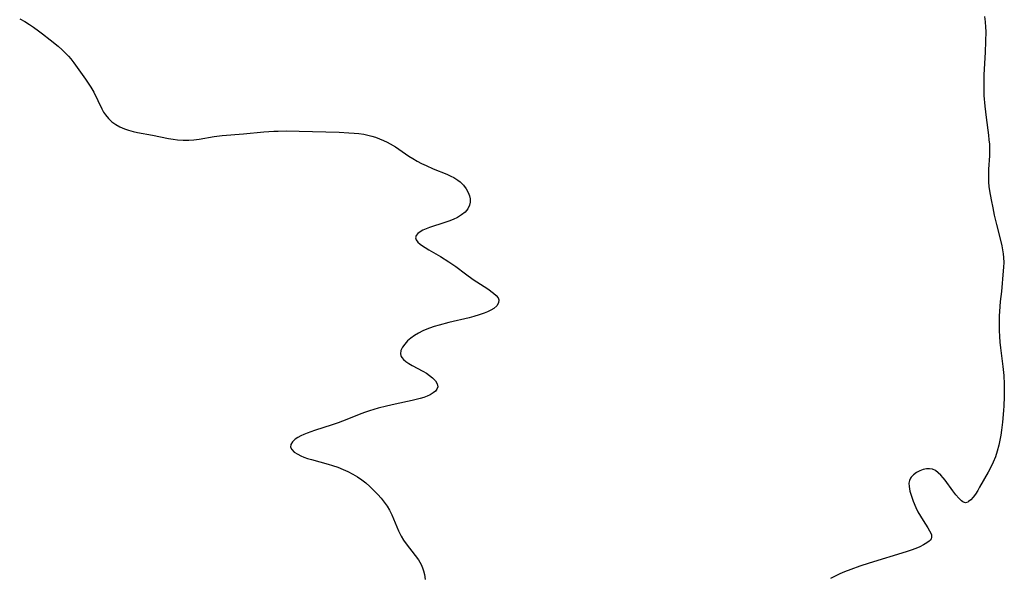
# Model space of a CAD drawing. Header units: metres. Extents: x 1073367 to 1082519, y 1569854 to 1574957.
# Tile 483 of 656: x 1078744 to 1079071, y 1572751 to 1572936. Entities that reach past the tile are written whole.
import ezdxf

# ---------------------------------------------------------------- set-up
doc = ezdxf.new("R2010")
doc.units = ezdxf.units.M
doc.layers.add('CGG_CurvaNivelLidar_v1', color=253, linetype='Continuous', lineweight=30)

msp = doc.modelspace()

# ---------------------------------------------------------------- linework, layer by layer
at = {"layer": 'CGG_CurvaNivelLidar_v1'}
for p, q in [((1078744.0561, 1572936.2174, 71.5), (1078745.7202, 1572935.3293, 71.5)), ((1078745.7202, 1572935.3293, 71.5), (1078747.3431, 1572934.369, 71.5)), ((1079064.8225, 1572937.0181, 72), (1079064.9964, 1572935.2703, 72)), ((1079064.9964, 1572935.2703, 72), (1079065.1158, 1572933.5212, 72)), ((1078747.3431, 1572934.369, 71.5), (1078748.6484, 1572933.5261, 71.5)), ((1078748.6484, 1572933.5261, 71.5), (1078750.3464, 1572932.3245, 71.5)), ((1078750.3464, 1572932.3245, 71.5), (1078751.6548, 1572931.3382, 71.5)), ((1079065.1158, 1572933.5212, 72), (1079065.1669, 1572932.0129, 72)), ((1079065.1669, 1572932.0129, 72), (1079065.142, 1572928.7014, 72)), ((1078751.6548, 1572931.3382, 71.5), (1078754.2307, 1572929.311, 71.5)), ((1078754.2307, 1572929.311, 71.5), (1078756.8951, 1572927.1352, 71.5)), ((1079065.142, 1572928.7014, 72), (1079064.9961, 1572925.2082, 72)), ((1078756.8951, 1572927.1352, 71.5), (1078758.1772, 1572926.0043, 71.5)), ((1078758.1772, 1572926.0043, 71.5), (1078758.8897, 1572925.3305, 71.5)), ((1078758.8897, 1572925.3305, 71.5), (1078760.3306, 1572923.8245, 71.5)), ((1078760.3306, 1572923.8245, 71.5), (1078761.0467, 1572922.9842, 71.5)), ((1078761.0467, 1572922.9842, 71.5), (1078762.0821, 1572921.6419, 71.5)), ((1079064.9961, 1572925.2082, 72), (1079064.5797, 1572917.6594, 72)), ((1078762.0821, 1572921.6419, 71.5), (1078765.9263, 1572916.2106, 71.5)), ((1078765.9263, 1572916.2106, 71.5), (1078766.8449, 1572914.8789, 71.5)), ((1079064.5797, 1572917.6594, 72), (1079064.5034, 1572914.8902, 72)), ((1078766.8449, 1572914.8789, 71.5), (1078767.7157, 1572913.5341, 71.5)), ((1078767.7157, 1572913.5341, 71.5), (1078768.6468, 1572911.9046, 71.5)), ((1079064.5034, 1572914.8902, 72), (1079064.5054, 1572913.5068, 72)), ((1079064.5054, 1572913.5068, 72), (1079064.6054, 1572910.772, 72)), ((1078768.6468, 1572911.9046, 71.5), (1078771.3454, 1572906.3164, 71.5)), ((1079064.6054, 1572910.772, 72), (1079064.8907, 1572907.2378, 72)), ((1078771.3454, 1572906.3164, 71.5), (1078771.9039, 1572905.3121, 71.5)), ((1079064.8907, 1572907.2378, 72), (1079065.3031, 1572903.5329, 72)), ((1078771.9039, 1572905.3121, 71.5), (1078772.5247, 1572904.3618, 71.5)), ((1078772.5247, 1572904.3618, 71.5), (1078773.5342, 1572903.1514, 71.5)), ((1078773.5342, 1572903.1514, 71.5), (1078774.6967, 1572902.0752, 71.5)), ((1079065.3031, 1572903.5329, 72), (1079066.0948, 1572897.5987, 72)), ((1078774.6967, 1572902.0752, 71.5), (1078775.9905, 1572901.1362, 71.5)), ((1078775.9905, 1572901.1362, 71.5), (1078777.3766, 1572900.3541, 71.5)), ((1078777.3766, 1572900.3541, 71.5), (1078778.8561, 1572899.7127, 71.5)), ((1078778.8561, 1572899.7127, 71.5), (1078780.2742, 1572899.2467, 71.5)), ((1078780.2742, 1572899.2467, 71.5), (1078781.7412, 1572898.8684, 71.5)), ((1078781.7412, 1572898.8684, 71.5), (1078783.2428, 1572898.5494, 71.5)), ((1078783.2428, 1572898.5494, 71.5), (1078788.2205, 1572897.6479, 71.5)), ((1078788.2205, 1572897.6479, 71.5), (1078793.5332, 1572896.5581, 71.5)), ((1078793.5332, 1572896.5581, 71.5), (1078795.048, 1572896.2789, 71.5)), ((1078795.048, 1572896.2789, 71.5), (1078796.561, 1572896.0596, 71.5)), ((1078796.561, 1572896.0596, 71.5), (1078798.4502, 1572895.9159, 71.5)), ((1078798.4502, 1572895.9159, 71.5), (1078800.2683, 1572895.9474, 71.5)), ((1078800.2683, 1572895.9474, 71.5), (1078801.9806, 1572896.092, 71.5)), ((1078801.9806, 1572896.092, 71.5), (1078803.6929, 1572896.316, 71.5)), ((1078803.6929, 1572896.316, 71.5), (1078808.6632, 1572897.1749, 71.5)), ((1078808.6632, 1572897.1749, 71.5), (1078811.4115, 1572897.5042, 71.5)), ((1078811.4115, 1572897.5042, 71.5), (1078818.474, 1572898.0629, 71.5)), ((1078818.474, 1572898.0629, 71.5), (1078825.2361, 1572898.6988, 71.5)), ((1078825.2361, 1572898.6988, 71.5), (1078828.5157, 1572898.9225, 71.5)), ((1078828.5157, 1572898.9225, 71.5), (1078829.965, 1572898.9769, 71.5)), ((1078829.965, 1572898.9769, 71.5), (1078832.8679, 1572899.0105, 71.5)), ((1078832.8679, 1572899.0105, 71.5), (1078837.0051, 1572898.96, 71.5)), ((1078837.0051, 1572898.96, 71.5), (1078850.2025, 1572898.5983, 71.5)), ((1078850.2025, 1572898.5983, 71.5), (1078853.4785, 1572898.4438, 71.5)), ((1078853.4785, 1572898.4438, 71.5), (1078855.2326, 1572898.311, 71.5)), ((1078855.2326, 1572898.311, 71.5), (1078856.8405, 1572898.1384, 71.5)), ((1078856.8405, 1572898.1384, 71.5), (1078858.4322, 1572897.8993, 71.5)), ((1078858.4322, 1572897.8993, 71.5), (1078859.7695, 1572897.6298, 71.5)), ((1078859.7695, 1572897.6298, 71.5), (1078861.0888, 1572897.2964, 71.5)), ((1078861.0888, 1572897.2964, 71.5), (1078862.3869, 1572896.8967, 71.5)), ((1078862.3869, 1572896.8967, 71.5), (1078863.6739, 1572896.4233, 71.5)), ((1078863.6739, 1572896.4233, 71.5), (1078864.9364, 1572895.8875, 71.5)), ((1078864.9364, 1572895.8875, 71.5), (1078866.1746, 1572895.2971, 71.5)), ((1079066.0948, 1572897.5987, 72), (1079066.2653, 1572896.1058, 72)), ((1079066.2653, 1572896.1058, 72), (1079066.3866, 1572894.6135, 72)), ((1078866.1746, 1572895.2971, 71.5), (1078867.1583, 1572894.7823, 71.5)), ((1078867.1583, 1572894.7823, 71.5), (1078868.9306, 1572893.7317, 71.5)), ((1078868.9306, 1572893.7317, 71.5), (1078873.4172, 1572890.6618, 71.5)), ((1079066.3866, 1572894.6135, 72), (1079066.4331, 1572893.4779, 72)), ((1079066.4331, 1572893.4779, 72), (1079066.4347, 1572892.2873, 72)), ((1078873.4172, 1572890.6618, 71.5), (1078874.7189, 1572889.8267, 71.5)), ((1078874.7189, 1572889.8267, 71.5), (1078876.157, 1572888.9927, 71.5)), ((1079066.3819, 1572890.7855, 72), (1079066.1037, 1572886.2754, 72)), ((1079066.4347, 1572892.2873, 72), (1079066.3819, 1572890.7855, 72)), ((1078876.157, 1572888.9927, 71.5), (1078877.635, 1572888.2194, 71.5)), ((1078877.635, 1572888.2194, 71.5), (1078879.1443, 1572887.5009, 71.5)), ((1078879.1443, 1572887.5009, 71.5), (1078881.5534, 1572886.4683, 71.5)), ((1078881.5534, 1572886.4683, 71.5), (1078886.0081, 1572884.6578, 71.5)), ((1079066.1037, 1572886.2754, 72), (1079066.0564, 1572884.8763, 72)), ((1078886.0081, 1572884.6578, 71.5), (1078887.4153, 1572884.0035, 71.5)), ((1078887.4153, 1572884.0035, 71.5), (1078888.3535, 1572883.508, 71.5)), ((1078888.3535, 1572883.508, 71.5), (1078889.6942, 1572882.6658, 71.5)), ((1079066.0564, 1572884.8763, 72), (1079066.0577, 1572883.4762, 72)), ((1079066.0577, 1572883.4762, 72), (1079066.123, 1572882.0272, 72)), ((1078889.6942, 1572882.6658, 71.5), (1078890.4645, 1572882.0686, 71.5)), ((1078890.4645, 1572882.0686, 71.5), (1078891.5409, 1572881.0017, 71.5)), ((1078891.5409, 1572881.0017, 71.5), (1078892.4287, 1572879.824, 71.5)), ((1078892.4287, 1572879.824, 71.5), (1078893.1177, 1572878.5736, 71.5)), ((1079066.123, 1572882.0272, 72), (1079066.2517, 1572880.5802, 72)), ((1079066.2517, 1572880.5802, 72), (1079066.4421, 1572879.112, 72)), ((1078893.1177, 1572878.5736, 71.5), (1078893.5243, 1572877.5012, 71.5)), ((1078893.5243, 1572877.5012, 71.5), (1078893.7637, 1572876.4187, 71.5)), ((1078893.7637, 1572876.4187, 71.5), (1078893.808, 1572875.3561, 71.5)), ((1079066.4421, 1572879.112, 72), (1079066.9493, 1572876.1847, 72)), ((1078893.0278, 1572873.1491, 71.5), (1078892.0962, 1572872.0706, 71.5)), ((1078893.6221, 1572874.3368, 71.5), (1078893.0278, 1572873.1491, 71.5)), ((1078893.808, 1572875.3561, 71.5), (1078893.6221, 1572874.3368, 71.5)), ((1079066.9493, 1572876.1847, 72), (1079067.493, 1572873.5047, 72)), ((1079067.493, 1572873.5047, 72), (1079068.022, 1572871.0711, 72)), ((1078889.5712, 1572870.3125, 71.5), (1078888.1054, 1572869.6158, 71.5)), ((1078890.9008, 1572871.1097, 71.5), (1078889.5712, 1572870.3125, 71.5)), ((1078892.0962, 1572872.0706, 71.5), (1078890.9008, 1572871.1097, 71.5)), ((1079068.022, 1572871.0711, 72), (1079068.7528, 1572867.9707, 72)), ((1078879.1377, 1572866.4871, 71.5), (1078878.0959, 1572866.0224, 71.5)), ((1078880.3209, 1572866.9363, 71.5), (1078879.1377, 1572866.4871, 71.5)), ((1078885.3476, 1572868.5815, 71.5), (1078880.3209, 1572866.9363, 71.5)), ((1078886.7472, 1572869.0751, 71.5), (1078885.3476, 1572868.5815, 71.5)), ((1078888.1054, 1572869.6158, 71.5), (1078886.7472, 1572869.0751, 71.5)), ((1079068.7528, 1572867.9707, 72), (1079070.0337, 1572863.1599, 72)), ((1078875.8401, 1572864.2322, 71.5), (1078875.6371, 1572863.5428, 71.5)), ((1078875.6371, 1572863.5428, 71.5), (1078875.8314, 1572862.8225, 71.5)), ((1078876.3793, 1572864.8968, 71.5), (1078875.8401, 1572864.2322, 71.5)), ((1078877.1898, 1572865.5181, 71.5), (1078876.3793, 1572864.8968, 71.5)), ((1078878.0959, 1572866.0224, 71.5), (1078877.1898, 1572865.5181, 71.5)), ((1079070.0337, 1572863.1599, 72), (1079070.5542, 1572860.8595, 72)), ((1078875.8314, 1572862.8225, 71.5), (1078876.3723, 1572862.0988, 71.5)), ((1078876.3723, 1572862.0988, 71.5), (1078877.1814, 1572861.3759, 71.5)), ((1078877.1814, 1572861.3759, 71.5), (1078877.9405, 1572860.8259, 71.5)), ((1078877.9405, 1572860.8259, 71.5), (1078878.7948, 1572860.2752, 71.5)), ((1078878.7948, 1572860.2752, 71.5), (1078880.0837, 1572859.5117, 71.5)), ((1079070.5542, 1572860.8595, 72), (1079070.786, 1572859.5494, 72)), ((1078880.0837, 1572859.5117, 71.5), (1078883.9337, 1572857.2943, 71.5)), ((1078883.9337, 1572857.2943, 71.5), (1078886.6914, 1572855.5599, 71.5)), ((1079070.786, 1572859.5494, 72), (1079070.9694, 1572858.2336, 72)), ((1079070.9694, 1572858.2336, 72), (1079071.0967, 1572856.9154, 72)), ((1079071.0967, 1572856.9154, 72), (1079071.1639, 1572855.3285, 72)), ((1078886.6914, 1572855.5599, 71.5), (1078888.9847, 1572853.9726, 71.5)), ((1078888.9847, 1572853.9726, 71.5), (1078892.2952, 1572851.4881, 71.5)), ((1079071.1285, 1572853.7503, 72), (1079071.032, 1572852.5411, 72)), ((1079071.1639, 1572855.3285, 72), (1079071.1285, 1572853.7503, 72)), ((1078892.2952, 1572851.4881, 71.5), (1078894.7776, 1572849.6894, 71.5)), ((1079071.032, 1572852.5411, 72), (1079070.3782, 1572845.6628, 72)), ((1078894.7776, 1572849.6894, 71.5), (1078899.6224, 1572846.5046, 71.5)), ((1078899.6224, 1572846.5046, 71.5), (1078901.5651, 1572845.1172, 71.5)), ((1078901.5651, 1572845.1172, 71.5), (1078902.4336, 1572844.3676, 71.5)), ((1078902.4336, 1572844.3676, 71.5), (1078903.0623, 1572843.6172, 71.5)), ((1078903.0623, 1572843.6172, 71.5), (1078903.3701, 1572842.8493, 71.5)), ((1079070.3782, 1572845.6628, 72), (1079070.0123, 1572842.3037, 72)), ((1078902.6266, 1572840.9526, 71.5), (1078901.6429, 1572840.064, 71.5)), ((1078903.2333, 1572841.8992, 71.5), (1078902.6266, 1572840.9526, 71.5)), ((1078903.3701, 1572842.8493, 71.5), (1078903.2333, 1572841.8992, 71.5)), ((1079069.8683, 1572840.7032, 72), (1079069.6762, 1572837.4825, 72)), ((1079070.0123, 1572842.3037, 72), (1079069.8683, 1572840.7032, 72)), ((1078895.0415, 1572837.3722, 71.5), (1078893.4187, 1572836.954, 71.5)), ((1078896.7715, 1572837.8713, 71.5), (1078895.0415, 1572837.3722, 71.5)), ((1078898.4038, 1572838.4259, 71.5), (1078896.7715, 1572837.8713, 71.5)), ((1078899.6046, 1572838.9181, 71.5), (1078898.4038, 1572838.4259, 71.5)), ((1078900.6943, 1572839.4621, 71.5), (1078899.6046, 1572838.9181, 71.5)), ((1078901.6429, 1572840.064, 71.5), (1078900.6943, 1572839.4621, 71.5)), ((1079069.6762, 1572837.4825, 72), (1079069.6228, 1572834.2509, 72)), ((1078881.8639, 1572834.0189, 71.5), (1078880.314, 1572833.4988, 71.5)), ((1078883.4512, 1572834.4912, 71.5), (1078881.8639, 1572834.0189, 71.5)), ((1078886.6919, 1572835.3437, 71.5), (1078883.4512, 1572834.4912, 71.5)), ((1078893.4187, 1572836.954, 71.5), (1078886.6919, 1572835.3437, 71.5)), ((1079069.6228, 1572834.2509, 72), (1079069.6581, 1572832.6997, 72)), ((1078875.3067, 1572831.0266, 71.5), (1078874.0933, 1572830.1523, 71.5)), ((1078876.6259, 1572831.8372, 71.5), (1078875.3067, 1572831.0266, 71.5)), ((1078878.0379, 1572832.5678, 71.5), (1078876.6259, 1572831.8372, 71.5)), ((1078878.8161, 1572832.915, 71.5), (1078878.0379, 1572832.5678, 71.5)), ((1078880.314, 1572833.4988, 71.5), (1078878.8161, 1572832.915, 71.5)), ((1079069.6581, 1572832.6997, 72), (1079069.7558, 1572830.7697, 72)), ((1079069.7558, 1572830.7697, 72), (1079069.9019, 1572828.8413, 72)), ((1078871.2709, 1572827.1608, 71.5), (1078870.787, 1572826.1024, 71.5)), ((1078872.0302, 1572828.2078, 71.5), (1078871.2709, 1572827.1608, 71.5)), ((1078873.007, 1572829.2273, 71.5), (1078872.0302, 1572828.2078, 71.5)), ((1078874.0933, 1572830.1523, 71.5), (1078873.007, 1572829.2273, 71.5)), ((1079069.9019, 1572828.8413, 72), (1079070.0921, 1572826.9174, 72)), ((1078870.787, 1572826.1024, 71.5), (1078870.654, 1572824.9556, 71.5)), ((1078870.654, 1572824.9556, 71.5), (1078870.7479, 1572824.4626, 71.5)), ((1078870.7479, 1572824.4626, 71.5), (1078870.9118, 1572824.0508, 71.5)), ((1078870.9118, 1572824.0508, 71.5), (1078871.1138, 1572823.7078, 71.5)), ((1079070.0921, 1572826.9174, 72), (1079070.8688, 1572820.7875, 72)), ((1078871.1138, 1572823.7078, 71.5), (1078871.6073, 1572823.1162, 71.5)), ((1078871.6073, 1572823.1162, 71.5), (1078872.4436, 1572822.4022, 71.5)), ((1078872.4436, 1572822.4022, 71.5), (1078873.4465, 1572821.7311, 71.5)), ((1078873.4465, 1572821.7311, 71.5), (1078874.5647, 1572821.0863, 71.5)), ((1078874.5647, 1572821.0863, 71.5), (1078878.1038, 1572819.1886, 71.5)), ((1079070.8688, 1572820.7875, 72), (1079071.144, 1572817.8103, 72)), ((1078878.1038, 1572819.1886, 71.5), (1078879.2629, 1572818.4853, 71.5)), ((1078879.2629, 1572818.4853, 71.5), (1078880.3362, 1572817.7432, 71.5)), ((1078880.3362, 1572817.7432, 71.5), (1078881.2855, 1572816.9665, 71.5)), ((1079071.144, 1572817.8103, 72), (1079071.3177, 1572814.8779, 72)), ((1078881.2855, 1572816.9665, 71.5), (1078882.2269, 1572815.9663, 71.5)), ((1078882.2269, 1572815.9663, 71.5), (1078882.8321, 1572814.9583, 71.5)), ((1078882.8321, 1572814.9583, 71.5), (1078882.9985, 1572813.9835, 71.5)), ((1079071.3177, 1572814.8779, 72), (1079071.3568, 1572813.4374, 72)), ((1078879.4936, 1572810.9014, 71.5), (1078878.3684, 1572810.4699, 71.5)), ((1078880.5142, 1572811.3839, 71.5), (1078879.4936, 1572810.9014, 71.5)), ((1078881.4625, 1572811.957, 71.5), (1078880.5142, 1572811.3839, 71.5)), ((1078882.2251, 1572812.5836, 71.5), (1078881.4625, 1572811.957, 71.5)), ((1078882.7562, 1572813.2597, 71.5), (1078882.2251, 1572812.5836, 71.5)), ((1078882.9985, 1572813.9835, 71.5), (1078882.7562, 1572813.2597, 71.5)), ((1079071.3568, 1572813.4374, 72), (1079071.3308, 1572810.6828, 72)), ((1078866.0009, 1572807.6217, 71.5), (1078863.2587, 1572806.9117, 71.5)), ((1078868.8737, 1572808.2533, 71.5), (1078866.0009, 1572807.6217, 71.5)), ((1078874.5738, 1572809.433, 71.5), (1078868.8737, 1572808.2533, 71.5)), ((1078877.1624, 1572810.0883, 71.5), (1078874.5738, 1572809.433, 71.5)), ((1078878.3684, 1572810.4699, 71.5), (1078877.1624, 1572810.0883, 71.5)), ((1079071.2209, 1572807.6483, 72), (1079071.1314, 1572806.1288, 72)), ((1079071.3308, 1572810.6828, 72), (1079071.2209, 1572807.6483, 72)), ((1078856.8966, 1572804.8026, 71.5), (1078852.7536, 1572803.1212, 71.5)), ((1078858.6856, 1572805.4689, 71.5), (1078856.8966, 1572804.8026, 71.5)), ((1078860.3132, 1572806.0195, 71.5), (1078858.6856, 1572805.4689, 71.5)), ((1078863.2587, 1572806.9117, 71.5), (1078860.3132, 1572806.0195, 71.5)), ((1079071.1314, 1572806.1288, 72), (1079070.7777, 1572802.281, 72)), ((1078847.9302, 1572801.3421, 71.5), (1078842.0126, 1572799.4764, 71.5)), ((1078849.9367, 1572802.0394, 71.5), (1078847.9302, 1572801.3421, 71.5)), ((1078852.7536, 1572803.1212, 71.5), (1078849.9367, 1572802.0394, 71.5)), ((1079070.7777, 1572802.281, 72), (1079070.4264, 1572799.5592, 72)), ((1078838.5131, 1572798.1869, 71.5), (1078837.4654, 1572797.6899, 71.5)), ((1078839.6261, 1572798.6419, 71.5), (1078838.5131, 1572798.1869, 71.5)), ((1078842.0126, 1572799.4764, 71.5), (1078839.6261, 1572798.6419, 71.5)), ((1079070.1668, 1572797.9164, 72), (1079069.8662, 1572796.2839, 72)), ((1079070.4264, 1572799.5592, 72), (1079070.1668, 1572797.9164, 72)), ((1078834.2227, 1572794.8615, 71.5), (1078834.0854, 1572793.9943, 71.5)), ((1078834.7834, 1572795.7371, 71.5), (1078834.2227, 1572794.8615, 71.5)), ((1078835.6812, 1572796.5799, 71.5), (1078834.7834, 1572795.7371, 71.5)), ((1078836.5137, 1572797.1544, 71.5), (1078835.6812, 1572796.5799, 71.5)), ((1078837.4654, 1572797.6899, 71.5), (1078836.5137, 1572797.1544, 71.5)), ((1079069.5166, 1572794.6662, 72), (1079068.9722, 1572792.6048, 72)), ((1079069.8662, 1572796.2839, 72), (1079069.5166, 1572794.6662, 72)), ((1078834.0854, 1572793.9943, 71.5), (1078834.4755, 1572793.1248, 71.5)), ((1078834.4755, 1572793.1248, 71.5), (1078835.3181, 1572792.3149, 71.5)), ((1078835.3181, 1572792.3149, 71.5), (1078836.4984, 1572791.5718, 71.5)), ((1078836.4984, 1572791.5718, 71.5), (1078837.4759, 1572791.0976, 71.5)), ((1079068.9722, 1572792.6048, 72), (1079068.3874, 1572790.7858, 72)), ((1078837.4759, 1572791.0976, 71.5), (1078838.5515, 1572790.6604, 71.5)), ((1078838.5515, 1572790.6604, 71.5), (1078839.774, 1572790.2356, 71.5)), ((1078839.774, 1572790.2356, 71.5), (1078841.0617, 1572789.8398, 71.5)), ((1078841.0617, 1572789.8398, 71.5), (1078846.5629, 1572788.3095, 71.5)), ((1078846.5629, 1572788.3095, 71.5), (1078848.0163, 1572787.8673, 71.5)), ((1079067.6996, 1572789.0127, 72), (1079066.8898, 1572787.287, 72)), ((1079068.3874, 1572790.7858, 72), (1079067.6996, 1572789.0127, 72)), ((1078848.0163, 1572787.8673, 71.5), (1078849.8011, 1572787.2618, 71.5)), ((1078849.8011, 1572787.2618, 71.5), (1078851.554, 1572786.5793, 71.5)), ((1078851.554, 1572786.5793, 71.5), (1078853.1863, 1572785.8438, 71.5)), ((1078853.1863, 1572785.8438, 71.5), (1078854.771, 1572785.0278, 71.5)), ((1078854.771, 1572785.0278, 71.5), (1078856.3008, 1572784.1317, 71.5)), ((1079041.1728, 1572784.7872, 72), (1079040.3822, 1572783.9552, 72)), ((1079042.1525, 1572785.4979, 72), (1079041.1728, 1572784.7872, 72)), ((1079043.2565, 1572786.0764, 72), (1079042.1525, 1572785.4979, 72)), ((1079044.4297, 1572786.5037, 72), (1079043.2565, 1572786.0764, 72)), ((1079045.4583, 1572786.7254, 72), (1079044.4297, 1572786.5037, 72)), ((1079046.479, 1572786.7732, 72), (1079045.4583, 1572786.7254, 72)), ((1079047.4702, 1572786.5988, 72), (1079046.479, 1572786.7732, 72)), ((1079048.4384, 1572786.152, 72), (1079047.4702, 1572786.5988, 72)), ((1079049.3623, 1572785.4772, 72), (1079048.4384, 1572786.152, 72)), ((1079050.2508, 1572784.631, 72), (1079049.3623, 1572785.4772, 72)), ((1079050.9816, 1572783.8145, 72), (1079050.2508, 1572784.631, 72)), ((1079066.0021, 1572785.6071, 72), (1079063.1642, 1572780.6092, 72)), ((1079066.8898, 1572787.287, 72), (1079066.0021, 1572785.6071, 72)), ((1078856.3008, 1572784.1317, 71.5), (1078857.765, 1572783.1499, 71.5)), ((1078857.765, 1572783.1499, 71.5), (1078859.095, 1572782.1214, 71.5)), ((1078859.095, 1572782.1214, 71.5), (1078860.4886, 1572780.8981, 71.5)), ((1079039.7932, 1572782.8231, 72), (1079039.6542, 1572781.9517, 72)), ((1079039.6542, 1572781.9517, 72), (1079039.7009, 1572780.8449, 72)), ((1079040.1799, 1572783.6634, 72), (1079039.7932, 1572782.8231, 72)), ((1079040.3822, 1572783.9552, 72), (1079040.1799, 1572783.6634, 72)), ((1079051.6917, 1572782.9325, 72), (1079050.9816, 1572783.8145, 72)), ((1079054.2014, 1572779.4461, 72), (1079051.6917, 1572782.9325, 72)), ((1078860.4886, 1572780.8981, 71.5), (1078861.8142, 1572779.6077, 71.5)), ((1078861.8142, 1572779.6077, 71.5), (1078863.0797, 1572778.2687, 71.5)), ((1078863.0797, 1572778.2687, 71.5), (1078864.1846, 1572777.0107, 71.5)), ((1079039.7009, 1572780.8449, 72), (1079039.987, 1572779.3303, 72)), ((1079039.987, 1572779.3303, 72), (1079040.4552, 1572777.7188, 72)), ((1079055.2031, 1572778.1311, 72), (1079054.2014, 1572779.4461, 72)), ((1079056.1858, 1572776.9862, 72), (1079055.2031, 1572778.1311, 72)), ((1079061.7394, 1572778.3813, 72), (1079060.9741, 1572777.36, 72)), ((1079062.5058, 1572779.5323, 72), (1079061.7394, 1572778.3813, 72)), ((1079063.1642, 1572780.6092, 72), (1079062.5058, 1572779.5323, 72)), ((1078864.1846, 1572777.0107, 71.5), (1078865.2255, 1572775.7183, 71.5)), ((1078865.2255, 1572775.7183, 71.5), (1078866.1824, 1572774.3836, 71.5)), ((1079040.4552, 1572777.7188, 72), (1079041.0464, 1572776.0511, 72)), ((1079041.0464, 1572776.0511, 72), (1079041.9132, 1572773.9521, 72)), ((1079057.1249, 1572776.0944, 72), (1079056.1858, 1572776.9862, 72)), ((1079057.5934, 1572775.7606, 72), (1079057.1249, 1572776.0944, 72)), ((1079057.8139, 1572775.6396, 72), (1079057.5934, 1572775.7606, 72)), ((1079058.4508, 1572775.4735, 72), (1079057.8139, 1572775.6396, 72)), ((1079059.1929, 1572775.6866, 72), (1079058.4508, 1572775.4735, 72)), ((1079059.4869, 1572775.8712, 72), (1079059.1929, 1572775.6866, 72)), ((1079060.2198, 1572776.5067, 72), (1079059.4869, 1572775.8712, 72)), ((1079060.9741, 1572777.36, 72), (1079060.2198, 1572776.5067, 72)), ((1078866.1824, 1572774.3836, 71.5), (1078867.0297, 1572772.9953, 71.5)), ((1078867.0297, 1572772.9953, 71.5), (1078867.7772, 1572771.4894, 71.5)), ((1079041.9132, 1572773.9521, 72), (1079042.6643, 1572772.4462, 72)), ((1079042.6643, 1572772.4462, 72), (1079043.4873, 1572770.9878, 72)), ((1078867.7772, 1572771.4894, 71.5), (1078869.9835, 1572766.1251, 71.5)), ((1079043.4873, 1572770.9878, 72), (1079044.3423, 1572769.592, 72)), ((1079044.3423, 1572769.592, 72), (1079045.8876, 1572767.1826, 72)), ((1078869.9835, 1572766.1251, 71.5), (1078870.6139, 1572764.8318, 71.5)), ((1079045.8876, 1572767.1826, 72), (1079046.5263, 1572766.1183, 72)), ((1079046.5263, 1572766.1183, 72), (1079046.998, 1572765.1737, 72)), ((1079046.998, 1572765.1737, 72), (1079047.1237, 1572764.8348, 72)), ((1078870.6139, 1572764.8318, 71.5), (1078870.8481, 1572764.4048, 71.5)), ((1078870.8481, 1572764.4048, 71.5), (1078871.6671, 1572763.0868, 71.5)), ((1078871.6671, 1572763.0868, 71.5), (1078872.5704, 1572761.8164, 71.5)), ((1078872.5704, 1572761.8164, 71.5), (1078875.5693, 1572757.9167, 71.5)), ((1079045.5623, 1572762.1138, 72), (1079044.5055, 1572761.4708, 72)), ((1079046.4125, 1572762.7721, 72), (1079045.5623, 1572762.1138, 72)), ((1079046.672, 1572763.0271, 72), (1079046.4125, 1572762.7721, 72)), ((1079047.0205, 1572763.4812, 72), (1079046.672, 1572763.0271, 72)), ((1079047.2073, 1572763.9541, 72), (1079047.0205, 1572763.4812, 72)), ((1079047.1237, 1572764.8348, 72), (1079047.2073, 1572763.9541, 72)), ((1079038.6915, 1572759.1454, 72), (1079026.4233, 1572755.4121, 72)), ((1079040.3588, 1572759.6927, 72), (1079038.6915, 1572759.1454, 72)), ((1079041.9398, 1572760.2728, 72), (1079040.3588, 1572759.6927, 72)), ((1079043.287, 1572760.8531, 72), (1079041.9398, 1572760.2728, 72)), ((1079044.5055, 1572761.4708, 72), (1079043.287, 1572760.8531, 72)), ((1078875.5693, 1572757.9167, 71.5), (1078876.5768, 1572756.4649, 71.5)), ((1078876.5768, 1572756.4649, 71.5), (1078877.4568, 1572754.9682, 71.5)), ((1079026.4233, 1572755.4121, 72), (1079023.3442, 1572754.4215, 72)), ((1078877.4568, 1572754.9682, 71.5), (1078877.9618, 1572753.8886, 71.5)), ((1078877.9618, 1572753.8886, 71.5), (1078878.3181, 1572752.8897, 71.5)), ((1078878.3181, 1572752.8897, 71.5), (1078878.616, 1572751.6213, 71.5)), ((1079016.7352, 1572751.8756, 72), (1079015.1329, 1572751.1169, 72)), ((1079018.2487, 1572752.5329, 72), (1079016.7352, 1572751.8756, 72)), ((1079020.3104, 1572753.3464, 72), (1079018.2487, 1572752.5329, 72)), ((1079023.3442, 1572754.4215, 72), (1079020.3104, 1572753.3464, 72)), ((1078878.616, 1572751.6213, 71.5), (1078878.8068, 1572749.9904, 71.5)), ((1079015.1329, 1572751.1169, 72), (1079013.5985, 1572750.3119, 72))]:
    msp.add_line(p, q, dxfattribs=at)

doc.saveas('drawing.dxf')
